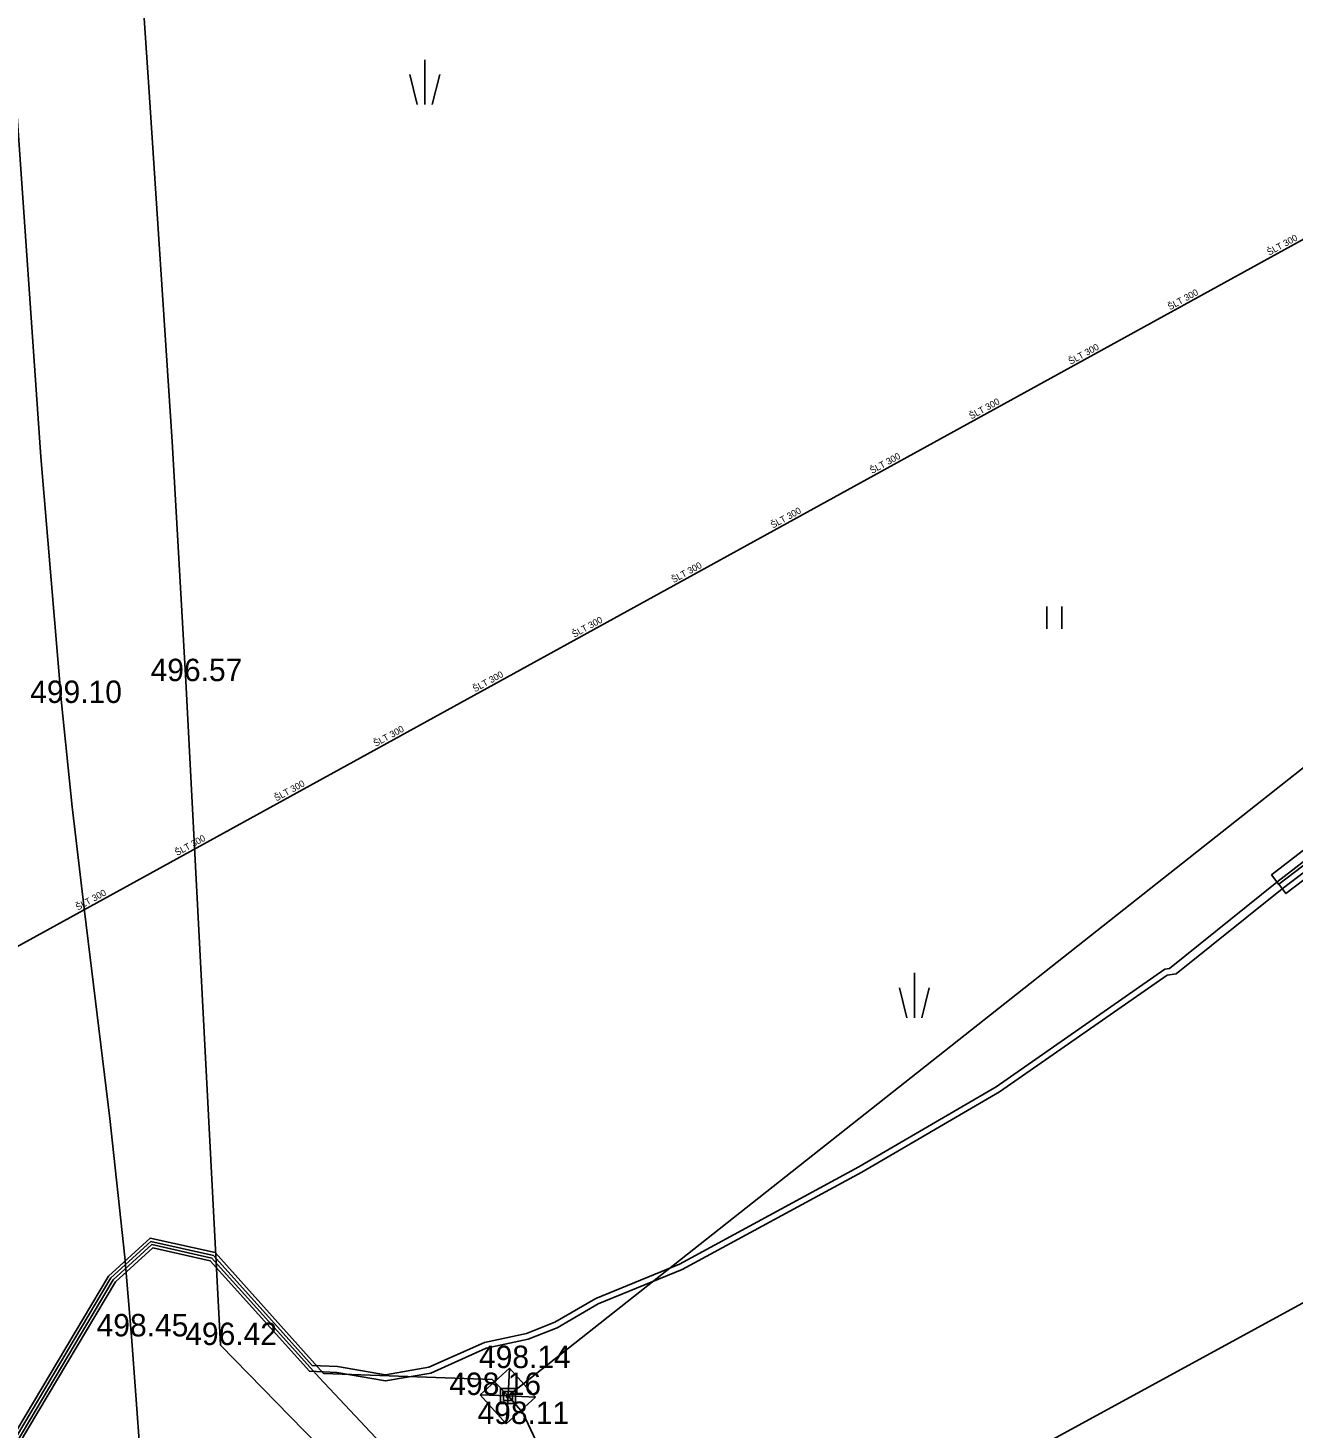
# Model space of a CAD drawing. Extents: x -668867 to -667827, y -1131943 to -1131019.
# Drawn here: x -668250.96 to -668208.64, y -1131458.67 to -1131411.84 of the extents above; entities that cross this region are included whole.
import ezdxf

# ---------------------------------------------------------------- set-up
doc = ezdxf.new("R2010")
doc.units = 0
for name, color, linetype in [('G_Bod_tecka', 7, 'Continuous'), ('G_Bod_vyska', 7, 'Continuous'), ('G_Breh_Teren', 7, 'Continuous'), ('G_Budovy_Objekty', 7, 'Continuous'), ('G_Ploty', 7, 'Continuous'), ('G_Site-Sloupy', 7, 'Continuous'), ('G_Z_CHRANICKA-TEPLOVOD_kotovane', 7, 'Continuous'), ('G_Z_ELsilove_podz_kotovane', 7, 'Continuous'), ('G_Z_SPOJE_podz_kotovane', 7, 'Continuous'), ('G_Z_SPOJE_podz_priblizne', 7, 'Continuous'), ('G_Z_VODA_podz_kotovane', 7, 'Continuous'), ('G_Zelen-Znacky', 7, 'Continuous'), ('Vrstva 25', 7, 'Continuous'), ('Vrstva 4', 7, 'Continuous')]:
    doc.layers.add(name, color=color, linetype=linetype)

msp = doc.modelspace()

# ---------------------------------------------------------------- linework, layer by layer
at = {"layer": 'G_Bod_tecka'}
for p, q in [((-668245.68, -1131433.69), (-668245.68, -1131433.69)), ((-668249.84, -1131434.42), (-668249.84, -1131434.42)), ((-668247.5, -1131455.61), (-668247.5, -1131455.61)), ((-668244.52, -1131455.9), (-668244.52, -1131455.9)), ((-668234.85, -1131456.67), (-668234.85, -1131456.67)), ((-668235.83, -1131457.57), (-668235.83, -1131457.57)), ((-668234.96, -1131458.54), (-668234.96, -1131458.54))]:
    msp.add_line(p, q, dxfattribs=at)
at = {"layer": 'G_Breh_Teren'}
msp.add_line((-668244.52, -1131455.9), (-668232.85, -1131467.86), dxfattribs=at)
for points in [[(-668244.52, -1131455.9), (-668245.1, -1131444.8), (-668245.68, -1131433.69), (-668246.14, -1131425.67), (-668246.93, -1131413.65), (-668247.75, -1131401.63), (-668248.1, -1131395.36), (-668248.26, -1131393.8), (-668248.41, -1131392.63), (-668248.73, -1131390.89), (-668249.18, -1131389.16), (-668249.84, -1131387.09), (-668250.51, -1131385.18), (-668251.18, -1131383.42), (-668252.52, -1131380.16), (-668253.78, -1131377.35), (-668254.93, -1131374.92), (-668263.52, -1131358.15), (-668267.72, -1131349.73), (-668269.86, -1131345.55), (-668272.05, -1131341.39), (-668272.42, -1131340.75), (-668272.48, -1131340.68)], [(-668247.21, -1131459.56), (-668247.36, -1131457.58), (-668247.5, -1131455.61), (-668247.72, -1131452.96), (-668248.22, -1131448.32), (-668249.07, -1131441.38), (-668249.48, -1131437.9), (-668249.84, -1131434.42), (-668250.53, -1131426.19), (-668251.39, -1131413.83), (-668252.19, -1131401.47)]]:
    msp.add_lwpolyline(points, dxfattribs=at)
at = {"layer": 'G_Budovy_Objekty'}
for p, q in [((-668234.85, -1131456.67), (-668235.83, -1131457.57)), ((-668234.9, -1131457.6), (-668234.85, -1131456.67)), ((-668234.85, -1131456.67), (-668233.98, -1131457.64)), ((-668234.9, -1131457.6), (-668235.83, -1131457.57)), ((-668235.83, -1131457.57), (-668234.96, -1131458.54)), ((-668234.96, -1131458.54), (-668234.9, -1131457.6)), ((-668233.98, -1131457.64), (-668234.96, -1131458.54)), ((-668233.98, -1131457.64), (-668234.9, -1131457.6))]:
    msp.add_line(p, q, dxfattribs=at)
at = {"layer": 'G_Ploty'}
msp.add_line((-668232.85, -1131467.86), (-668195.19, -1131447.34), dxfattribs=at)
at = {"layer": 'G_Site-Sloupy'}
for points in [[(-668235.15, -1131457.85), (-668234.65, -1131457.85), (-668234.65, -1131457.35), (-668235.15, -1131457.35)], [(-668235.05, -1131457.75), (-668234.75, -1131457.75), (-668234.75, -1131457.45), (-668235.05, -1131457.45)], [(-668234.95, -1131457.65), (-668234.85, -1131457.65), (-668234.85, -1131457.55), (-668234.95, -1131457.55)]]:
    msp.add_lwpolyline(points, close=True, dxfattribs=at)
at = {"layer": 'G_Z_CHRANICKA-TEPLOVOD_kotovane'}
for points in [[(-668182.525, -1131419.449), (-668182.503, -1131419.433), (-668182.32, -1131419.67), (-668182.259, -1131419.749), (-668208.326, -1131439.877), (-668209.116, -1131440.487), (-668209.119, -1131440.489), (-668209.363, -1131440.172)], [(-668182.197, -1131420.033), (-668182.181, -1131420.021), (-668182.06, -1131420.181), (-668181.939, -1131420.339), (-668208.879, -1131440.799), (-668209.116, -1131440.487), (-668209.121, -1131440.481), (-668208.326, -1131439.877)]]:
    msp.add_lwpolyline(points, close=True, dxfattribs=at)
at = {"layer": 'G_Z_ELsilove_podz_kotovane'}
for points in [[(-668233.34, -1131455.138), (-668231.968, -1131454.337), (-668229.163, -1131453.189), (-668223.169, -1131449.943), (-668218.574, -1131447.266), (-668212.928, -1131443.329), (-668212.77, -1131443.308), (-668209.18, -1131440.41), (-668182.32, -1131419.67), (-668179.98, -1131417.08), (-668176.89, -1131411.51), (-668173.83, -1131409.59), (-668169.01, -1131404.97), (-668161.73, -1131398.94), (-668158.3, -1131396.15), (-668154.49, -1131392.95), (-668150.71, -1131389.98), (-668143.27, -1131384.59), (-668141.564, -1131383.058), (-668140.622, -1131382.03), (-668135.142, -1131377.591), (-668122.783, -1131368.162), (-668111.303, -1131358.352), (-668107.504, -1131355.446)], [(-668231.892, -1131454.523), (-668229.077, -1131453.371), (-668223.071, -1131450.117), (-668218.466, -1131447.434), (-668212.854, -1131443.521), (-668212.55, -1131443.48), (-668209, -1131440.64), (-668182.06, -1131420.18), (-668179.89, -1131418.17), (-668176.54, -1131413.4), (-668172.82, -1131411.25), (-668168.49, -1131405.63), (-668160.8, -1131399.86), (-668157.54, -1131397.2), (-668142.9, -1131384.81), (-668140.49, -1131382.182), (-668135.018, -1131377.749), (-668122.657, -1131368.318), (-668111.177, -1131358.508), (-668107.323, -1131355.56)], [(-668308.821, -1131434.998), (-668300.349, -1131443.289), (-668291.358, -1131452.371), (-668283.665, -1131460.604), (-668278.094, -1131467.294), (-668272.585, -1131473.384), (-668266.566, -1131480.331), (-668265.187, -1131481.083), (-668263.953, -1131480.219), (-668260.966, -1131475.659), (-668259.098, -1131472.072), (-668255.196, -1131465.409), (-668254.266, -1131463.74), (-668252.096, -1131460.199), (-668248.188, -1131453.656), (-668246.849, -1131452.431), (-668244.757, -1131452.899), (-668241.453, -1131456.58), (-668240.606, -1131456.62), (-668239, -1131456.898), (-668237.549, -1131456.644), (-668235.691, -1131455.814), (-668234.289, -1131455.514), (-668233.34, -1131455.138)], [(-668251.924, -1131460.301), (-668248.032, -1131453.784), (-668246.791, -1131452.649), (-668244.863, -1131453.081), (-668241.547, -1131456.776), (-668240.634, -1131456.82), (-668239, -1131457.102), (-668237.491, -1131456.836), (-668235.629, -1131456.006), (-668234.231, -1131455.706), (-668233.26, -1131455.322), (-668231.892, -1131454.523)]]:
    msp.add_lwpolyline(points, dxfattribs=at)
at = {"layer": 'G_Z_SPOJE_podz_kotovane'}
for points in [[(-668308.89, -1131435.07), (-668300.42, -1131443.36), (-668291.43, -1131452.44), (-668283.74, -1131460.67), (-668278.17, -1131467.36), (-668272.66, -1131473.45), (-668266.63, -1131480.41), (-668265.18, -1131481.2), (-668263.88, -1131480.29), (-668260.88, -1131475.71), (-668259.01, -1131472.12), (-668255.11, -1131465.46), (-668254.18, -1131463.79), (-668253.42, -1131462.55), (-668252.01, -1131460.25), (-668248.11, -1131453.72), (-668246.82, -1131452.54), (-668244.81, -1131452.99), (-668241.22, -1131456.99), (-668237.44, -1131461.01), (-668235.77, -1131460.87), (-668233.78, -1131459.49), (-668234.41, -1131458.17), (-668234.9, -1131457.6)], [(-668308.89, -1131435.07), (-668300.42, -1131443.36), (-668291.43, -1131452.44), (-668283.74, -1131460.67), (-668278.17, -1131467.36), (-668272.66, -1131473.45), (-668266.63, -1131480.41), (-668265.18, -1131481.2), (-668263.88, -1131480.29), (-668260.88, -1131475.71), (-668259.01, -1131472.12), (-668255.11, -1131465.46), (-668254.18, -1131463.79), (-668253.42, -1131462.55), (-668252.01, -1131460.25), (-668248.11, -1131453.72), (-668246.82, -1131452.54), (-668244.81, -1131452.99), (-668241.22, -1131456.99), (-668237.44, -1131461.01), (-668235.77, -1131460.87), (-668233.78, -1131459.49), (-668234.41, -1131458.17), (-668234.9, -1131457.6)], [(-668308.752, -1131434.926), (-668300.279, -1131443.218), (-668291.286, -1131452.302), (-668283.59, -1131460.537), (-668278.019, -1131467.229), (-668266.502, -1131480.251), (-668265.193, -1131480.965), (-668264.026, -1131480.148), (-668261.053, -1131475.609), (-668259.185, -1131472.023), (-668253.59, -1131462.446), (-668252.181, -1131460.147), (-668248.266, -1131453.592), (-668246.878, -1131452.322), (-668244.704, -1131452.809), (-668241.071, -1131456.857), (-668235.43, -1131457.05), (-668234.9, -1131457.6)]]:
    msp.add_lwpolyline(points, dxfattribs=at)
at = {"layer": 'G_Z_SPOJE_podz_priblizne'}
msp.add_lwpolyline([(-668104.49, -1131357.333), (-668147.263, -1131388.365), (-668234.9, -1131457.6)], dxfattribs=at)
at = {"layer": 'G_Z_VODA_podz_kotovane'}
msp.add_line((-668301.2, -1131469.98), (-668198.9, -1131413.75), dxfattribs=at)
at = {"layer": 'G_Zelen-Znacky'}
for p, q in [((-668237.69, -1131413.65), (-668237.69, -1131412.9)), ((-668237.94, -1131414.4), (-668238.19, -1131413.4)), ((-668237.69, -1131414.4), (-668237.69, -1131413.65)), ((-668237.44, -1131414.4), (-668237.19, -1131413.4)), ((-668237.44, -1131414.4), (-668237.44, -1131414.4)), ((-668216.88, -1131431.94), (-668216.88, -1131431.19)), ((-668216.38, -1131431.94), (-668216.38, -1131431.19)), ((-668221.31, -1131444.2), (-668221.31, -1131443.45)), ((-668221.56, -1131444.95), (-668221.81, -1131443.95)), ((-668221.31, -1131444.95), (-668221.31, -1131444.2)), ((-668221.06, -1131444.95), (-668220.81, -1131443.95)), ((-668221.06, -1131444.95), (-668221.06, -1131444.95))]:
    msp.add_line(p, q, dxfattribs=at)
at = {"layer": 'Vrstva 25'}
msp.add_line((-668301.2, -1131469.98), (-668198.898, -1131413.745), dxfattribs=at)

# ---------------------------------------------------------------- texts
at = {"layer": 'G_Bod_vyska'}
for s, p in [('496.57', (-668246.86, -1131433.69)), ('499.10', (-668250.888, -1131434.42)), ('498.45', (-668248.666, -1131455.61)), ('496.42', (-668245.7, -1131455.9)), ('498.14', (-668235.874, -1131456.67)), ('498.16', (-668236.868, -1131457.57)), ('498.11', (-668235.923, -1131458.54))]:
    msp.add_text(s, height=0.75, dxfattribs=at).set_placement(p)
at = {"layer": 'Vrstva 4'}
for rotation, p in [(28.7844, (-668209.438, -1131419.458)), (28.797, (-668212.76, -1131421.284)), (28.797, (-668216.081, -1131423.11)), (28.797, (-668219.403, -1131424.936)), (28.797, (-668222.724, -1131426.761)), (28.7844, (-668226.045, -1131428.587)), (28.758, (-668229.367, -1131430.413)), (28.7706, (-668232.688, -1131432.239)), (28.797, (-668236.01, -1131434.064)), (28.797, (-668239.331, -1131435.89)), (28.797, (-668242.652, -1131437.716)), (28.797, (-668245.974, -1131439.542)), (28.797, (-668249.295, -1131441.368))]:
    msp.add_text('ŠLT 300', height=0.2194, rotation=rotation, dxfattribs=at).set_placement(p)

doc.saveas('drawing.dxf')
